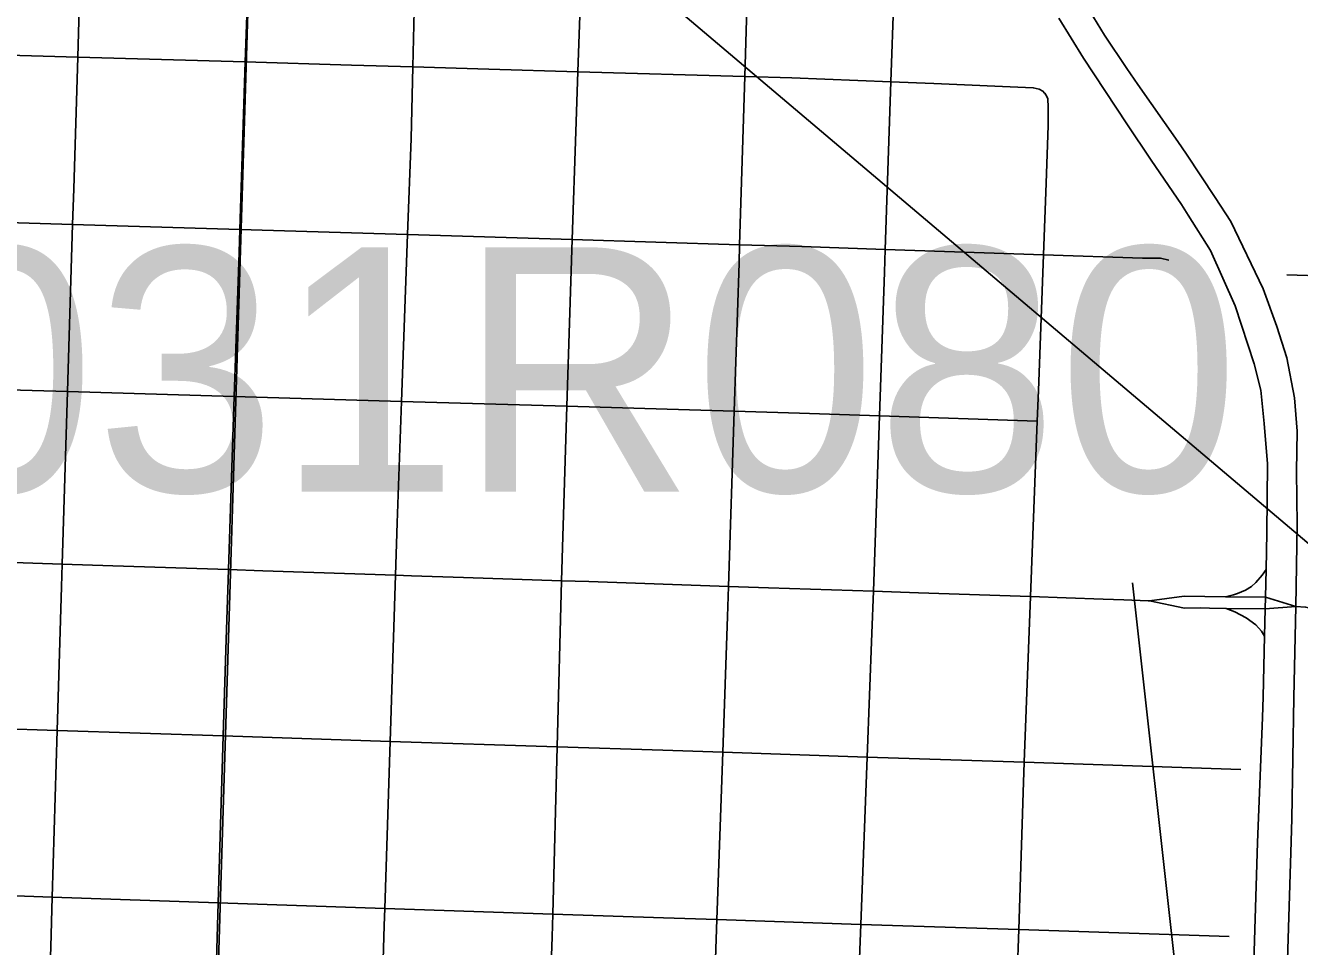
# Model space of a CAD drawing. Extents: x -132.8 to -73.3, y -60 to -26.
# Drawn here: x -122.994 to -122.421, y -50.951 to -50.536 of the extents above; entities that cross this region are included whole.
import ezdxf

# ---------------------------------------------------------------- set-up
doc = ezdxf.new("R2010")
doc.units = 0
for name, color, linetype in [('tdCoCityStreetMajor', 7, 'Continuous'), ('tdCoCityStreetMinor', 7, 'Continuous'), ('tdCoRRCL', 7, 'Continuous'), ('tdCoSectLine', 7, 'Continuous'), ('tdCoStrucPriMaintName', 7, 'Continuous')]:
    doc.layers.add(name, color=color, linetype=linetype)

msp = doc.modelspace()

# ---------------------------------------------------------------- linework, layer by layer
at = {"layer": 'tdCoCityStreetMajor'}
for points in [[(-123.03961, -50.77651), (-122.9777, -50.77854), (-122.95501, -50.77929), (-122.90283, -50.781), (-122.88737, -50.78151), (-122.82761, -50.7835), (-122.82043, -50.78375), (-122.79711, -50.78453), (-122.75288, -50.78603), (-122.74057, -50.78644), (-122.67769, -50.78856), (-122.65965, -50.78917), (-122.61246, -50.79077), (-122.5921, -50.79145), (-122.54169, -50.79315), (-122.52571, -50.79369), (-122.50895, -50.79426), (-122.49969, -50.79462), (-122.48874, -50.79504), (-122.48815, -50.79506)], [(-122.43564, -50.78095), (-122.43732, -50.78353), (-122.44024, -50.78689), (-122.44215, -50.78858), (-122.44484, -50.79026), (-122.44855, -50.79183), (-122.45034, -50.7924), (-122.45394, -50.79322)], [(-122.45394, -50.79322), (-122.47257, -50.79295), (-122.48815, -50.79506)], [(-122.48815, -50.79506), (-122.47237, -50.79834), (-122.46524, -50.79827), (-122.46103, -50.79833), (-122.45354, -50.79845)], [(-122.45354, -50.79845), (-122.43606, -50.79872), (-122.42229, -50.79759), (-122.43594, -50.79348), (-122.45394, -50.79322)], [(-122.45354, -50.79845), (-122.44973, -50.80003), (-122.44456, -50.80272), (-122.4403, -50.80587), (-122.43771, -50.80879), (-122.43635, -50.81092)]]:
    msp.add_lwpolyline(points, dxfattribs=at)
at = {"layer": 'tdCoCityStreetMinor'}
for p, q in [((-122.97078, -50.55021), (-122.96851, -50.47557)), ((-122.89531, -50.55241), (-122.89287, -50.47783)), ((-122.81986, -50.55461), (-122.81797, -50.48005)), ((-122.74555, -50.55677), (-122.74306, -50.48228)), ((-122.67036, -50.55896), (-122.66807, -50.48453)), ((-122.60455, -50.56138), (-122.602, -50.48609)), ((-123.04581, -50.54803), (-122.97078, -50.55021)), ((-122.97078, -50.55021), (-122.89531, -50.55241)), ((-122.89777, -50.62787), (-122.89531, -50.55241)), ((-122.74555, -50.55677), (-122.67036, -50.55896)), ((-122.6727, -50.63469), (-122.67036, -50.55896)), ((-122.60709, -50.6368), (-122.60455, -50.56138)), ((-123.04815, -50.62332), (-122.97307, -50.62559)), ((-122.97534, -50.7008), (-122.97307, -50.62559)), ((-122.97307, -50.62559), (-122.89777, -50.62787)), ((-122.89777, -50.62787), (-122.82221, -50.63016)), ((-122.82489, -50.70523), (-122.82221, -50.63016)), ((-122.82221, -50.63016), (-122.74803, -50.63241)), ((-122.75046, -50.70742), (-122.74803, -50.63241)), ((-122.74803, -50.63241), (-122.6727, -50.63469)), ((-122.60709, -50.6368), (-122.53589, -50.63921)), ((-123.05042, -50.69859), (-122.97534, -50.7008)), ((-122.97534, -50.7008), (-122.90025, -50.70301)), ((-122.90025, -50.70301), (-122.82489, -50.70523)), ((-122.82489, -50.70523), (-122.75046, -50.70742)), ((-122.75046, -50.70742), (-122.67512, -50.70964)), ((-122.6097, -50.71173), (-122.53867, -50.71416)), ((-123.05522, -50.85106), (-122.97998, -50.85351)), ((-122.98226, -50.92853), (-122.97998, -50.85351)), ((-122.97998, -50.85351), (-122.9052, -50.85594)), ((-122.90747, -50.93106), (-122.9052, -50.85594)), ((-122.9052, -50.85594), (-122.83005, -50.85839)), ((-122.83251, -50.9336), (-122.83005, -50.85839)), ((-122.83005, -50.85839), (-122.75482, -50.86084)), ((-122.75678, -50.93616), (-122.75482, -50.86084)), ((-122.68291, -50.93864), (-122.68027, -50.86328)), ((-122.68027, -50.86328), (-122.61526, -50.86544)), ((-122.61815, -50.94077), (-122.61526, -50.86544)), ((-122.61526, -50.86544), (-122.54453, -50.86778)), ((-122.54453, -50.86778), (-122.44705, -50.87102)), ((-123.05763, -50.92598), (-122.98226, -50.92853)), ((-122.98226, -50.92853), (-122.90747, -50.93106)), ((-122.90747, -50.93106), (-122.83251, -50.9336)), ((-122.83251, -50.9336), (-122.75678, -50.93616)), ((-122.68291, -50.93864), (-122.61815, -50.94077)), ((-122.61815, -50.94077), (-122.54701, -50.94311)), ((-122.54877, -50.99874), (-122.54701, -50.94311)), ((-122.54701, -50.94311), (-122.45223, -50.94623))]:
    msp.add_line(p, q, dxfattribs=at)
for points in [[(-122.42229, -50.79759), (-122.4216, -50.76081), (-122.42185, -50.73689), (-122.4216, -50.71864), (-122.42284, -50.7036), (-122.42629, -50.68559), (-122.43073, -50.67154), (-122.43689, -50.65452), (-122.45144, -50.62419), (-122.45848, -50.6135), (-122.47142, -50.59386), (-122.47533, -50.58828), (-122.49337, -50.56254), (-122.49827, -50.5553), (-122.50841, -50.54034), (-122.51502, -50.52954), (-122.51581, -50.52826), (-122.52484, -50.51407), (-122.52789, -50.50927), (-122.53168, -50.50169), (-122.53529, -50.49447), (-122.53648, -50.49129), (-122.54152, -50.47772), (-122.54154, -50.47767)], [(-122.52896, -50.5327), (-122.51786, -50.5507), (-122.49838, -50.58029), (-122.48731, -50.59657), (-122.47372, -50.61654), (-122.47067, -50.62138), (-122.46065, -50.63726), (-122.44955, -50.66217), (-122.44092, -50.68831), (-122.43796, -50.70014), (-122.43648, -50.71519), (-122.435, -50.73344), (-122.43525, -50.76451), (-122.43564, -50.78095), (-122.43594, -50.79348), (-122.43606, -50.79872), (-122.43635, -50.81092), (-122.437, -50.83836), (-122.43722, -50.84761), (-122.43944, -50.90384), (-122.44158, -50.97251)], [(-122.97307, -50.62559), (-122.97258, -50.60953), (-122.97078, -50.55021)], [(-122.89531, -50.55241), (-122.8474, -50.5538), (-122.81986, -50.55461)], [(-122.82221, -50.63016), (-122.82067, -50.58684), (-122.81986, -50.55461)], [(-122.81986, -50.55461), (-122.78568, -50.5556), (-122.74555, -50.55677)], [(-122.74803, -50.63241), (-122.74644, -50.58364), (-122.74555, -50.55677)], [(-122.67036, -50.55896), (-122.64912, -50.55958), (-122.60455, -50.56138)], [(-122.53589, -50.63921), (-122.53469, -50.60692), (-122.53371, -50.58103), (-122.53371, -50.57289), (-122.53391, -50.56886), (-122.53474, -50.56714), (-122.5353, -50.56647), (-122.53533, -50.56644), (-122.53609, -50.56554), (-122.53773, -50.56459), (-122.54044, -50.56398), (-122.5852, -50.56216), (-122.60455, -50.56138)], [(-122.90025, -50.70301), (-122.89811, -50.63814), (-122.89777, -50.62787)], [(-122.67512, -50.70964), (-122.67295, -50.64307), (-122.6727, -50.63469)], [(-122.6727, -50.63469), (-122.64473, -50.63553), (-122.60709, -50.6368)], [(-122.6097, -50.71173), (-122.60744, -50.64712), (-122.60709, -50.6368)], [(-122.53867, -50.71416), (-122.53815, -50.70039), (-122.53589, -50.63921)], [(-122.53589, -50.63921), (-122.49134, -50.64071), (-122.489, -50.64071), (-122.4832, -50.64071), (-122.47945, -50.6417)], [(-122.97998, -50.85351), (-122.97801, -50.78881), (-122.9777, -50.77855), (-122.97534, -50.7008)], [(-122.9052, -50.85594), (-122.90403, -50.81717), (-122.90283, -50.781), (-122.90025, -50.70301)], [(-122.83005, -50.85839), (-122.82761, -50.7835), (-122.82684, -50.75996), (-122.82489, -50.70523)], [(-122.75482, -50.86084), (-122.75288, -50.78603), (-122.75288, -50.78602), (-122.75236, -50.76612), (-122.75046, -50.70742)], [(-122.68027, -50.86328), (-122.67813, -50.80213), (-122.67769, -50.78856), (-122.67512, -50.70964)], [(-122.67512, -50.70964), (-122.64571, -50.7105), (-122.6097, -50.71173)], [(-122.61526, -50.86544), (-122.61312, -50.80964), (-122.61246, -50.79077), (-122.6097, -50.71173)], [(-122.54453, -50.86778), (-122.54169, -50.79315), (-122.53867, -50.71416)], [(-122.43873, -51.38995), (-122.43826, -51.36942), (-122.43805, -51.3601), (-122.43688, -51.30823), (-122.43677, -51.30342), (-122.43671, -51.30091), (-122.43654, -51.29331), (-122.43635, -51.28485), (-122.4363, -51.28282), (-122.43437, -51.19783), (-122.43436, -51.19735), (-122.43418, -51.18941), (-122.43246, -51.1428), (-122.43239, -51.14083), (-122.43073, -51.09028), (-122.43016, -51.07501), (-122.42703, -50.99089), (-122.42453, -50.90844), (-122.42407, -50.89324), (-122.42305, -50.83865), (-122.42229, -50.79759)], [(-122.42229, -50.79759), (-122.41784, -50.79789), (-122.40169, -50.80119), (-122.39371, -50.80391), (-122.38441, -50.81263), (-122.37633, -50.82598), (-122.36504, -50.85257), (-122.35727, -50.87086), (-122.34968, -50.88938), (-122.3427, -50.90304), (-122.33026, -50.92429), (-122.32116, -50.93795), (-122.3069, -50.95191), (-122.28262, -50.97559), (-122.25805, -50.99775), (-122.24287, -51.01156), (-122.21739, -51.03706), (-122.19433, -51.07592), (-122.17733, -51.11356), (-122.16884, -51.13906), (-122.16625, -51.21373)], [(-122.75482, -50.86084), (-122.70722, -50.86239), (-122.68027, -50.86328)], [(-122.54701, -50.94311), (-122.54505, -50.8814), (-122.54453, -50.86778)], [(-122.98472, -51.00372), (-122.98294, -50.95083), (-122.98226, -50.92853)], [(-122.90979, -51.00585), (-122.9092, -50.98832), (-122.90747, -50.93106)], [(-122.83473, -51.00799), (-122.83276, -50.94122), (-122.83251, -50.9336)], [(-122.75929, -51.01013), (-122.75705, -50.94639), (-122.75678, -50.93616)], [(-122.75678, -50.93616), (-122.70698, -50.93785), (-122.68291, -50.93864)], [(-122.68475, -50.99473), (-122.6843, -50.97845), (-122.68291, -50.93864)], [(-122.62015, -50.99663), (-122.61977, -50.983), (-122.61815, -50.94077)]]:
    msp.add_lwpolyline(points, dxfattribs=at)
at = {"layer": 'tdCoRRCL'}
msp.add_line((-122.35134, -50.65078), (-122.4263, -50.64832), dxfattribs=at)
msp.add_lwpolyline([(-123.04826, -50.24916), (-122.78999, -50.45315), (-122.39001, -50.79179)], dxfattribs=at)
at = {"layer": 'tdCoSectLine'}
msp.add_lwpolyline([(-122.91625, -51.24382), (-122.88642, -50.27774)], dxfattribs=at)
at = {"layer": 'tdCoStrucPriMaintName'}
msp.add_line((-122.49582, -50.78693), (-122.4394, -51.29326), dxfattribs=at)
msp.add_line((-122.49582, -50.78693), (-122.4394, -51.29326), dxfattribs=at)
msp.add_line((-122.49582, -50.78693), (-122.4394, -51.29326), dxfattribs=at)

# ---------------------------------------------------------------- texts
msp.add_text('78031R080', height=0.11, dxfattribs=at).set_placement((-123.20829, -50.74588))
msp.add_text('78031R080', height=0.11, dxfattribs=at).set_placement((-123.20829, -50.74588))
msp.add_text('78031R080', height=0.11, dxfattribs=at).set_placement((-123.20829, -50.74588))

doc.saveas('drawing.dxf')
